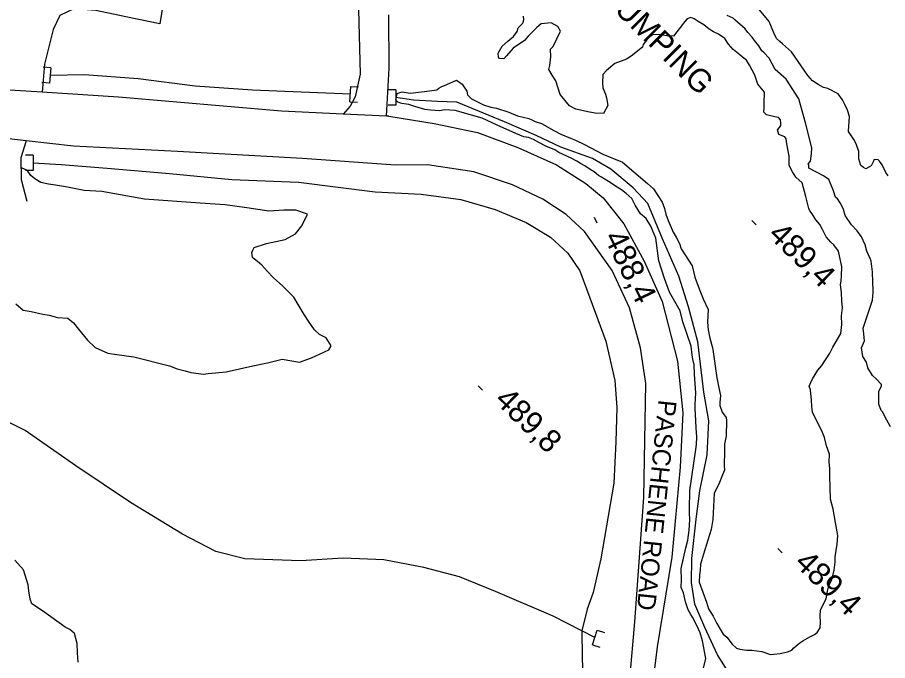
# Model space of a CAD drawing. Extents: x 642515 to 647219, y 6080136 to 6084356.
# Drawn here: x 644131 to 644245.5, y 6081278.3 to 6081363 of the extents above; entities that cross this region are included whole.
import ezdxf

# ---------------------------------------------------------------- set-up
doc = ezdxf.new("R2010")
doc.units = 0
for name, color, linetype in [('Level 1', 7, 'Continuous'), ('Level 19', 7, 'Continuous'), ('Level 2', 7, 'Continuous'), ('Level 21', 7, 'Continuous'), ('Level 26', 7, 'Continuous'), ('Level 3', 7, 'Continuous'), ('Level 31', 7, 'Continuous'), ('Level 4', 7, 'Continuous')]:
    doc.layers.add(name, color=color, linetype=linetype)

msp = doc.modelspace()

# ---------------------------------------------------------------- linework, layer by layer
at = {"layer": 'Level 1'}
for points in [[(644136.29, 6081323.45), (644137.65, 6081323.37), (644138.41, 6081322.77), (644139.05, 6081321.9), (644140.21, 6081320.49), (644141.22, 6081319.51), (644142.9, 6081318.77), (644144.08, 6081318.56), (644146.33, 6081318.28), (644151, 6081317.07), (644152.02, 6081316.69), (644153.08, 6081316.43), (644153.81, 6081316.23), (644155.5, 6081316.01), (644156.1, 6081316.08), (644158.48, 6081316.29), (644162, 6081317.07), (644163.9, 6081317.5), (644165.84, 6081317.96), (644168.14, 6081317.57), (644169.71, 6081318.13), (644171.97, 6081319.2), (644172.3, 6081319.74), (644171.64, 6081320.77), (644170.74, 6081321.2), (644170.11, 6081321.84), (644169.32, 6081322.99), (644168.72, 6081323.83), (644167.96, 6081325.18), (644167.39, 6081326.14), (644165.95, 6081327.57), (644165.49, 6081327.98), (644164.69, 6081328.69), (644163.89, 6081329.56), (644163.16, 6081330.36), (644162.87, 6081330.62), (644161.95, 6081331.36), (644161.87, 6081332.03), (644161.97, 6081332.32), (644162.16, 6081332.68), (644163.77, 6081333.21), (644166.26, 6081333.7), (644167.62, 6081334.45), (644168.44, 6081335.53), (644169.16, 6081337.07), (644167.65, 6081337.59), (644166.05, 6081337.58), (644164.1, 6081337.43), (644161.19, 6081337.91), (644158.33, 6081338.27), (644155.04, 6081338.49), (644147.72, 6081339.04), (644142.11, 6081340.05), (644139.78, 6081340.16), (644137.59, 6081340.6), (644136.02, 6081340.87), (644135.09, 6081341.01), (644134.08, 6081341.24), (644133.29, 6081341.71), (644132.79, 6081342.16), (644132.39, 6081342.73), (644132.27, 6081342.85), (644131.65, 6081343.09), (644131.5, 6081343.11)], [(644130.79, 6081325.26), (644131.75, 6081324.4), (644132.84, 6081324.26), (644134.34, 6081323.9), (644135.19, 6081323.75), (644136.29, 6081323.45)], [(644139, 6081278.09), (644138.92, 6081279.3), (644138.87, 6081280.55), (644138.51, 6081281.86), (644137.9, 6081282.38), (644137.28, 6081282.7), (644134.31, 6081284.85), (644132.91, 6081285.77), (644132.67, 6081286.36), (644132.52, 6081287.48), (644132.42, 6081288.24), (644132.05, 6081289.55), (644131.81, 6081290.22), (644130.67, 6081291.52)]]:
    msp.add_lwpolyline(points, dxfattribs=at)
at = {"layer": 'Level 19'}
for points in [[(644129.15, 6081375.93), (644136.48, 6081376.13), (644139.62, 6081374.32), (644140.8, 6081371.52), (644142.6, 6081370.52), (644145.27, 6081369.74), (644150.9, 6081369.24), (644149.73, 6081362.1), (644145.26, 6081363.03), (644141.32, 6081363.87), (644138.43, 6081364.07), (644136.57, 6081363.21), (644135.7, 6081361.38), (644134.59, 6081356.79), (644134.28, 6081353.1)], [(644175.9, 6081364), (644176.11, 6081355.47), (644175.43, 6081352.48), (644174.81, 6081351.28), (644173.87, 6081350.23)], [(644179.56, 6081349.96), (644179.92, 6081356.28), (644179.89, 6081363.28)], [(644132.16, 6081346.71), (644131.48, 6081344.49), (644131.52, 6081341.63), (644132.26, 6081338.76)]]:
    msp.add_lwpolyline(points, dxfattribs=at)
at = {"layer": 'Level 2'}
for points in [[(644201.83, 6081354.62), (644201.35, 6081355.34), (644200.91, 6081356.12), (644201.08, 6081356.64), (644201.18, 6081357.76), (644201.16, 6081358.76), (644201.5, 6081359.13), (644202.48, 6081361.13), (644202.13, 6081361.75), (644201.22, 6081362.26), (644199.94, 6081362.11), (644199.36, 6081361.64), (644198.76, 6081361.05), (644198.23, 6081360.47), (644197.73, 6081359.92), (644196.22, 6081358.92), (644195.36, 6081357.88), (644195.02, 6081357.51), (644194.45, 6081357.56), (644194.29, 6081357.71), (644194.26, 6081358.26), (644194.77, 6081359.16), (644195.53, 6081359.84), (644196.3, 6081360.44), (644196.75, 6081361.1), (644196.88, 6081361.59), (644197.49, 6081362.18), (644197.63, 6081362.66), (644197.6, 6081363.14)], [(644242.05, 6081334.07), (644241.48, 6081334.88), (644240.76, 6081335.67), (644239.93, 6081336.86), (644239.69, 6081337.69), (644239.37, 6081338.43), (644238.89, 6081339.08), (644238.64, 6081339.3), (644238.39, 6081340.12), (644237.75, 6081341.6), (644237.08, 6081342.12), (644235.14, 6081343.09), (644235.12, 6081343.57), (644235.07, 6081343.69), (644235.37, 6081344.02), (644235.48, 6081344.99), (644235.52, 6081345.78), (644234.7, 6081349.09), (644233.81, 6081352.22), (644232.14, 6081354.84), (644230.71, 6081356.12), (644229.91, 6081357.59), (644229.27, 6081358.31), (644228.97, 6081358.57), (644228.57, 6081359.23), (644227.98, 6081359.91), (644227.67, 6081360.34), (644227.11, 6081360.98), (644226.77, 6081361.44), (644225.42, 6081362.64), (644225.17, 6081362.87), (644224.39, 6081363.19)], [(644237.09, 6081353.75), (644236.35, 6081354.11), (644235.64, 6081354.59), (644235, 6081355.31), (644232.86, 6081358.43), (644231.68, 6081359.48), (644231.34, 6081359.78), (644230.87, 6081360.2), (644230.55, 6081360.94), (644229.91, 6081362.42), (644228.41, 6081364.21)], [(644231.15, 6081349.77), (644230.68, 6081349.88), (644229.57, 6081350.12), (644229.23, 6081350.5), (644229.27, 6081351.14), (644229.28, 6081351.73), (644229.29, 6081353.13), (644228.43, 6081354.19), (644228.04, 6081355.37), (644227.33, 6081356.68), (644226.94, 6081357.33), (644226.39, 6081357.74), (644226.06, 6081358.04), (644225.18, 6081358.75), (644224.58, 6081359.43), (644224.1, 6081360.16), (644223.26, 6081360.75), (644222.61, 6081361.04), (644222.03, 6081361.4), (644221.32, 6081361.96), (644220.57, 6081362.4), (644220.07, 6081362.77), (644219.62, 6081362.94), (644219.15, 6081362.76), (644218.62, 6081362.17), (644218.24, 6081361.67), (644217.76, 6081361.05), (644217.34, 6081360.51), (644216.46, 6081360.54), (644215.33, 6081360.72), (644214.61, 6081360.68), (644214.22, 6081360.42), (644213.84, 6081360), (644213.36, 6081359.38), (644213.26, 6081359.02), (644211.76, 6081357.86), (644211.17, 6081357.47), (644209.6, 6081356.91), (644208.53, 6081355.97), (644208.04, 6081355.43), (644207.98, 6081354.35), (644208.05, 6081353.68), (644208.38, 6081352.86), (644208.52, 6081352.35), (644208.7, 6081351.37), (644208.11, 6081350.3), (644207.03, 6081350.36), (644206.3, 6081350.48), (644204.47, 6081350.9), (644203.65, 6081351.33), (644202.41, 6081352.82), (644201.83, 6081354.62)], [(644209.69, 6081340.75), (644209.15, 6081341.15), (644207.86, 6081341.92), (644207.45, 6081342.13), (644206.9, 6081342.62), (644206.37, 6081342.95), (644205.66, 6081343.43), (644205.08, 6081343.72), (644204.62, 6081344.05), (644203.88, 6081344.41), (644202.24, 6081345.19), (644201.7, 6081345.52), (644200.55, 6081346.01), (644199.6, 6081346.48), (644198.9, 6081346.88), (644198.24, 6081347.16), (644197.64, 6081347.25), (644196.57, 6081347.67), (644194.15, 6081348.77), (644192.17, 6081349.69), (644188.59, 6081350.69), (644187.22, 6081350.78), (644186.59, 6081350.66), (644185.38, 6081350.76), (644184.62, 6081350.83), (644183.31, 6081351.24), (644182.49, 6081351.51), (644181.61, 6081351.62), (644181.08, 6081351.79), (644180.78, 6081352.06), (644180.97, 6081352.94), (644181.64, 6081353.18), (644182.69, 6081353), (644184.57, 6081353.22), (644186.2, 6081353.43), (644186.47, 6081353.64), (644186.78, 6081353.82), (644187.52, 6081354.13), (644188.78, 6081354.68), (644189.53, 6081354.16), (644190.14, 6081353.24), (644190.24, 6081352.77), (644190.75, 6081352.24), (644192.32, 6081351.45), (644193.28, 6081351.13), (644194.03, 6081350.99), (644195.68, 6081350.5), (644196.79, 6081350.01), (644198.29, 6081349.65), (644198.7, 6081349.47)], [(644245.56, 6081342.12), (644245.25, 6081342.55), (644244.8, 6081343.56), (644244.45, 6081344.02), (644244.24, 6081344.21), (644243.75, 6081344.26), (644243.64, 6081344.05), (644243.36, 6081343.4), (644242.65, 6081343.04), (644242.32, 6081343.18), (644241.98, 6081343.48), (644241.7, 6081344.35), (644241.73, 6081345.31), (644241.35, 6081346.32), (644241.04, 6081346.9), (644240.38, 6081347.95), (644240.34, 6081347.98), (644240.47, 6081349.91), (644240.23, 6081350.73), (644239.87, 6081351.51), (644239.55, 6081352.09), (644238.99, 6081352.9), (644237.62, 6081353.58), (644237.09, 6081353.75)], [(644198.7, 6081349.47), (644199.15, 6081349.26), (644199.97, 6081348.99), (644201.58, 6081348.08), (644202.49, 6081347.57), (644203.76, 6081347.04), (644204.45, 6081346.8), (644205.61, 6081346.23), (644208.04, 6081344.97), (644210.62, 6081343.88), (644213.9, 6081341.11), (644214.7, 6081340.4), (644215.84, 6081338.63), (644216.16, 6081337.82), (644216.32, 6081337.07), (644216.61, 6081336.21), (644217.02, 6081335.32), (644217.29, 6081334.7), (644217.69, 6081334.04), (644218.13, 6081333.19), (644218.33, 6081332.49), (644219.81, 6081330.26), (644220.14, 6081328.77), (644220.7, 6081327.21), (644221.25, 6081325.89), (644221.89, 6081324.49), (644221.82, 6081322.82), (644221.91, 6081321.83), (644222.13, 6081320.73), (644222.43, 6081319.63), (644222.53, 6081319.24), (644223.05, 6081315.53), (644223.28, 6081314.19), (644223.5, 6081313.17), (644223.43, 6081312.25), (644223.45, 6081311.86), (644223.74, 6081311), (644224.25, 6081310.31), (644224.32, 6081309.88), (644224.27, 6081307.81), (644224.04, 6081306.8), (644224.05, 6081305.89), (644223.99, 6081303.98), (644224.03, 6081303.34), (644223.78, 6081302.73), (644223.28, 6081301.51), (644222.67, 6081300.33), (644222.57, 6081297.7), (644222.49, 6081296.86), (644222.28, 6081295.54), (644221.84, 6081294.12), (644221.26, 6081292.3)], [(644237.83, 6081304.41), (644237.86, 6081305.45), (644237.48, 6081306.54), (644237.18, 6081307.64), (644236.85, 6081308.53), (644236.27, 6081309.65), (644235.6, 6081311.01), (644235.55, 6081311.8), (644235.51, 6081312.59), (644235.36, 6081313.94), (644235.17, 6081314.4), (644235.6, 6081315.38), (644236.34, 6081316.53), (644236.87, 6081317.12), (644237.9, 6081318.76), (644238.3, 6081319.54), (644239.33, 6081321.35), (644239.47, 6081322.51), (644239.44, 6081323.66), (644239.59, 6081324.74), (644239.5, 6081325.65), (644239.44, 6081326.68), (644239.3, 6081327.79), (644239.4, 6081328.23), (644239.44, 6081328.95), (644239.46, 6081330.14), (644239.03, 6081332.18), (644238.42, 6081333.03), (644238.04, 6081333.36), (644237.44, 6081334.05), (644236.91, 6081335.13), (644236.59, 6081335.71), (644236.08, 6081336.32), (644235.56, 6081337.08), (644235.26, 6081337.5), (644235.12, 6081337.78), (644234.75, 6081339.39), (644234.26, 6081341.19), (644233.41, 6081341.94), (644232.98, 6081342.63), (644232.53, 6081343.48), (644232.55, 6081344.67), (644232.26, 6081346.33), (644232.16, 6081346.98), (644231.97, 6081347.23), (644231.21, 6081347.56), (644231, 6081348.17), (644231.3, 6081348.46), (644231.45, 6081348.71), (644231.47, 6081349.03), (644231.41, 6081349.46), (644231.15, 6081349.77)], [(644221.25, 6081277.11), (644221.57, 6081278.56), (644221.17, 6081280.88), (644220.83, 6081281.93), (644220.42, 6081282.9), (644219.84, 6081284.02), (644219.62, 6081284.37), (644219.27, 6081284.98), (644218.93, 6081286.04), (644218.63, 6081287.21), (644218.35, 6081287.91), (644218.37, 6081288.95), (644218.33, 6081290.42), (644218.95, 6081293.11), (644219.21, 6081294.16), (644219.38, 6081295.44), (644219.47, 6081296.8), (644219.46, 6081297.79), (644219.43, 6081299.02), (644219.47, 6081299.9), (644219.5, 6081300.69), (644220.26, 6081306.06), (644220.34, 6081306.74), (644220.41, 6081307.74), (644220.3, 6081308.88), (644220.25, 6081309.91), (644220.17, 6081311.42), (644220.18, 6081311.94), (644220.25, 6081313.53), (644220.08, 6081315.95), (644220.05, 6081317.26), (644219.91, 6081317.69), (644219.78, 6081318.55), (644219.64, 6081319.66), (644218.55, 6081322.9), (644218.19, 6081324.35), (644216.82, 6081326.78), (644216.16, 6081328.57), (644215.39, 6081330.92), (644215.03, 6081333.88), (644214.34, 6081335.47), (644213.73, 6081336.47), (644213.01, 6081337.11), (644212.31, 6081338.26), (644211.86, 6081339.11), (644211.11, 6081339.79), (644210.48, 6081340.27), (644209.69, 6081340.75)], [(644245.88, 6081309.04), (644245.16, 6081310.43), (644244.89, 6081310.97), (644244.64, 6081311.2), (644244.35, 6081312.06), (644244.34, 6081313.73), (644244.7, 6081314.47), (644244.7, 6081314.62), (644244.01, 6081315.38), (644243.51, 6081315.83), (644242.89, 6081316.84), (644242.73, 6081317.58), (644242.25, 6081318.31), (644242.07, 6081319.46), (644242.46, 6081320.4), (644242.37, 6081321.31), (644242.29, 6081322.06), (644243.5, 6081325.75), (644243.6, 6081326.79), (644243.56, 6081328.34), (644243.51, 6081329.21), (644243.5, 6081329.45), (644243.34, 6081330.88), (644243.2, 6081331.23), (644242.79, 6081332.2), (644242.55, 6081333.02), (644242.05, 6081334.07)], [(644221.26, 6081292.3), (644220.89, 6081290.97), (644220.85, 6081290.18), (644220.76, 6081289.58), (644220.73, 6081288.62), (644221.68, 6081285.97), (644221.96, 6081285.11), (644222.54, 6081284.15), (644223.03, 6081283.18), (644223.47, 6081282.41), (644223.87, 6081281.76), (644224.33, 6081281.35), (644225.06, 6081280.47), (644225.61, 6081279.91), (644226.05, 6081279.81), (644226.98, 6081279.67), (644227.66, 6081279.66), (644228.95, 6081279.49), (644230.1, 6081279.08), (644230.54, 6081279.14), (644231.37, 6081279.23), (644232.32, 6081279.44), (644232.91, 6081279.67), (644233.18, 6081279.96), (644233.75, 6081280.43), (644233.94, 6081280.64), (644234.33, 6081280.9), (644235.26, 6081281.43), (644235.89, 6081281.7), (644236.23, 6081282), (644236.64, 6081282.61), (644236.68, 6081283.33), (644236.63, 6081284.2), (644236.67, 6081284.92), (644236.96, 6081285.57), (644237.44, 6081286.43), (644237.58, 6081287.43), (644237.75, 6081288.12), (644238.18, 6081288.94), (644238.48, 6081290.18), (644238.62, 6081291.26), (644238.62, 6081291.94), (644238.85, 6081293.62), (644238.95, 6081294.74), (644238.78, 6081295.72), (644238.32, 6081298.24), (644237.97, 6081299.53), (644237.89, 6081302.55), (644237.92, 6081303.58), (644237.83, 6081304.41)]]:
    msp.add_lwpolyline(points, dxfattribs=at)
at = {"layer": 'Level 21'}
for points in [[(644179.9, 6081349.94), (644179.56, 6081349.96), (644173.87, 6081350.23), (644165.75, 6081350.62), (644144.32, 6081352.45), (644134.28, 6081353.1), (644129.25, 6081353.43)], [(644180.75, 6081343.51), (644168.53, 6081344.38), (644152.06, 6081345.3), (644138.39, 6081346.01), (644132.16, 6081346.71), (644126, 6081347.4), (644122.89, 6081347.75), (644116.34, 6081348.32), (644111.87, 6081348.71), (644106.56, 6081349.16), (644091, 6081350.5), (644080.53, 6081350.9), (644075.32, 6081350.57), (644070.66, 6081349.91), (644065.5, 6081348.7), (644061.31, 6081347.17), (644058.6, 6081345.9), (644053.51, 6081342.93), (644046.4, 6081338.02), (644036.43, 6081330.69), (644027.03, 6081323.33), (644013.67, 6081312.39), (644002.17, 6081303.15)], [(644179.9, 6081349.94), (644185.84, 6081349.01), (644191.54, 6081347.82), (644196.85, 6081345.85), (644201.93, 6081343.54), (644205.8, 6081341.08), (644208.06, 6081339.22), (644210.81, 6081335.77), (644213.48, 6081330.86), (644215.85, 6081325.54), (644217.84, 6081317.72), (644218.56, 6081310.89), (644218.23, 6081303.76), (644217.13, 6081291.9), (644215.17, 6081280.11), (644213.42, 6081266.01)], [(644210.95, 6081268.28), (644212.23, 6081283.41), (644213.45, 6081299.75), (644213.68, 6081314.76), (644212.97, 6081319.45), (644211.53, 6081324.71), (644209.26, 6081329.64), (644205.64, 6081334.78), (644203.2, 6081337.03), (644200.13, 6081339.01), (644196.16, 6081340.93), (644191.08, 6081342.64), (644184.98, 6081343.56), (644180.75, 6081343.51)]]:
    msp.add_lwpolyline(points, dxfattribs=at)
at = {"layer": 'Level 26'}
for p, q in [((644135.42, 6081356.31), (644134.42, 6081356.39)), ((644135.42, 6081356.31), (644135.22, 6081354.29)), ((644135.22, 6081354.29), (644134.22, 6081354.39)), ((644174.76, 6081351.85), (644174.88, 6081353.87)), ((644174.88, 6081353.87), (644175.88, 6081353.81)), ((644180.81, 6081353.41), (644179.81, 6081353.41)), ((644180.81, 6081353.41), (644180.81, 6081351.39)), ((644174.76, 6081351.85), (644175.76, 6081351.79)), ((644180.81, 6081351.39), (644179.81, 6081351.39)), ((644133.07, 6081344.83), (644132.07, 6081344.83)), ((644133.07, 6081344.83), (644133.07, 6081342.81)), ((644133.07, 6081342.81), (644132.07, 6081342.81)), ((644206.68, 6081280.36), (644207.3, 6081282.28)), ((644207.3, 6081282.28), (644208.24, 6081281.98)), ((644206.68, 6081280.36), (644207.62, 6081280.06))]:
    msp.add_line(p, q, dxfattribs=at)
at = {"layer": 'Level 3'}
for p, q in [((644206.9, 6081336.64), (644207.25, 6081335.93)), ((644227.62, 6081336.23), (644228.19, 6081335.67)), ((644191.63, 6081314.46), (644192.2, 6081313.9)), ((644231.07, 6081293.03), (644231.64, 6081292.47))]:
    msp.add_line(p, q, dxfattribs=at)
at = {"layer": 'Level 4'}
for points in [[(644174.82, 6081352.85), (644168.35, 6081353.11), (644161.92, 6081353.4), (644154.38, 6081353.92), (644146.9, 6081354.85), (644139.85, 6081355.4), (644135.32, 6081355.31)], [(644225.24, 6081275.71), (644223.14, 6081279.03), (644221.47, 6081282.66), (644220.12, 6081285.7), (644219.68, 6081288.55), (644219.74, 6081291.71), (644220.33, 6081296.92), (644220.81, 6081300.62), (644221.76, 6081305.37), (644221.99, 6081309.83), (644221.33, 6081313.64), (644220.54, 6081320.23), (644219.31, 6081324.86), (644218.02, 6081328.91), (644215.87, 6081333.81), (644213.94, 6081338.44), (644212.04, 6081340.53), (644209.1, 6081343), (644206.66, 6081344.4), (644202.52, 6081345.88), (644199.26, 6081347.4), (644195.1, 6081349.19), (644188.82, 6081351.81), (644186.26, 6081351.87), (644183.13, 6081352.06), (644180.81, 6081352.41)], [(644133.07, 6081343.83), (644136.77, 6081343.59), (644142.8, 6081343.11), (644151.04, 6081342.43), (644159.24, 6081341.62), (644167.98, 6081341.25), (644178.07, 6081339.98), (644184.13, 6081339.7), (644189.33, 6081338.98), (644193.87, 6081337.69), (644197.94, 6081335.97), (644201.14, 6081334.04), (644203.41, 6081331.94), (644205, 6081329.6), (644206.34, 6081326.03), (644208.45, 6081320.32), (644209.6, 6081315.16), (644209.89, 6081311.62), (644209.74, 6081307.09), (644209.48, 6081301.65), (644207.78, 6081291.69), (644206.78, 6081287.23), (644205.97, 6081285.05), (644205.26, 6081282.2)], [(644206.98, 6081281.32), (644205.26, 6081282.2), (644201.48, 6081284.14), (644193.91, 6081287.4), (644189.17, 6081289.33), (644184.48, 6081290.53), (644179.22, 6081291.55), (644173.87, 6081291.75), (644168.3, 6081291.44), (644160.93, 6081291.67), (644157.1, 6081292.66), (644152.74, 6081294.94), (644145.91, 6081299.09), (644138.71, 6081303.93), (644132.01, 6081308.56), (644125.99, 6081311.55), (644121.18, 6081313.39), (644114.88, 6081315.17), (644112.74, 6081315.83)], [(644205.26, 6081282.2), (644205.33, 6081278.72), (644205.47, 6081272.98), (644205.38, 6081266.99), (644204.91, 6081260.12), (644204.56, 6081253.3), (644204.37, 6081248.84), (644203.85, 6081245.04), (644202.83, 6081241.61), (644201.63, 6081239.55), (644200.13, 6081237.83), (644198.18, 6081236.72), (644195.14, 6081236.19), (644190.91, 6081235.94), (644181.77, 6081237.17), (644170.51, 6081238.14), (644153.94, 6081239.79), (644140.65, 6081240.33), (644124.4, 6081241.72)]]:
    msp.add_lwpolyline(points, dxfattribs=at)

# ---------------------------------------------------------------- texts
at = {"layer": 'Level 21'}
msp.add_text('PASCHENE ROAD', height=2.4, rotation=264.1005, dxfattribs=at).set_placement((644215.37, 6081312.69))
at = {"layer": 'Level 3'}
for s, rotation, p in [('489,4', 315.59, (644229.65, 6081334.19)), ('488,4', 296.084, (644208.12, 6081334.04)), ('489,8', 315.59, (644193.66, 6081312.42)), ('489,4', 315.59, (644233.1, 6081290.98))]:
    msp.add_text(s, height=3, rotation=rotation, dxfattribs=at).set_placement(p)
at = {"layer": 'Level 31'}
msp.add_text('SEWAGE PUMPING', height=3, rotation=315.1748, dxfattribs=at).set_placement((644194.24, 6081378.95))

doc.saveas('drawing.dxf')
